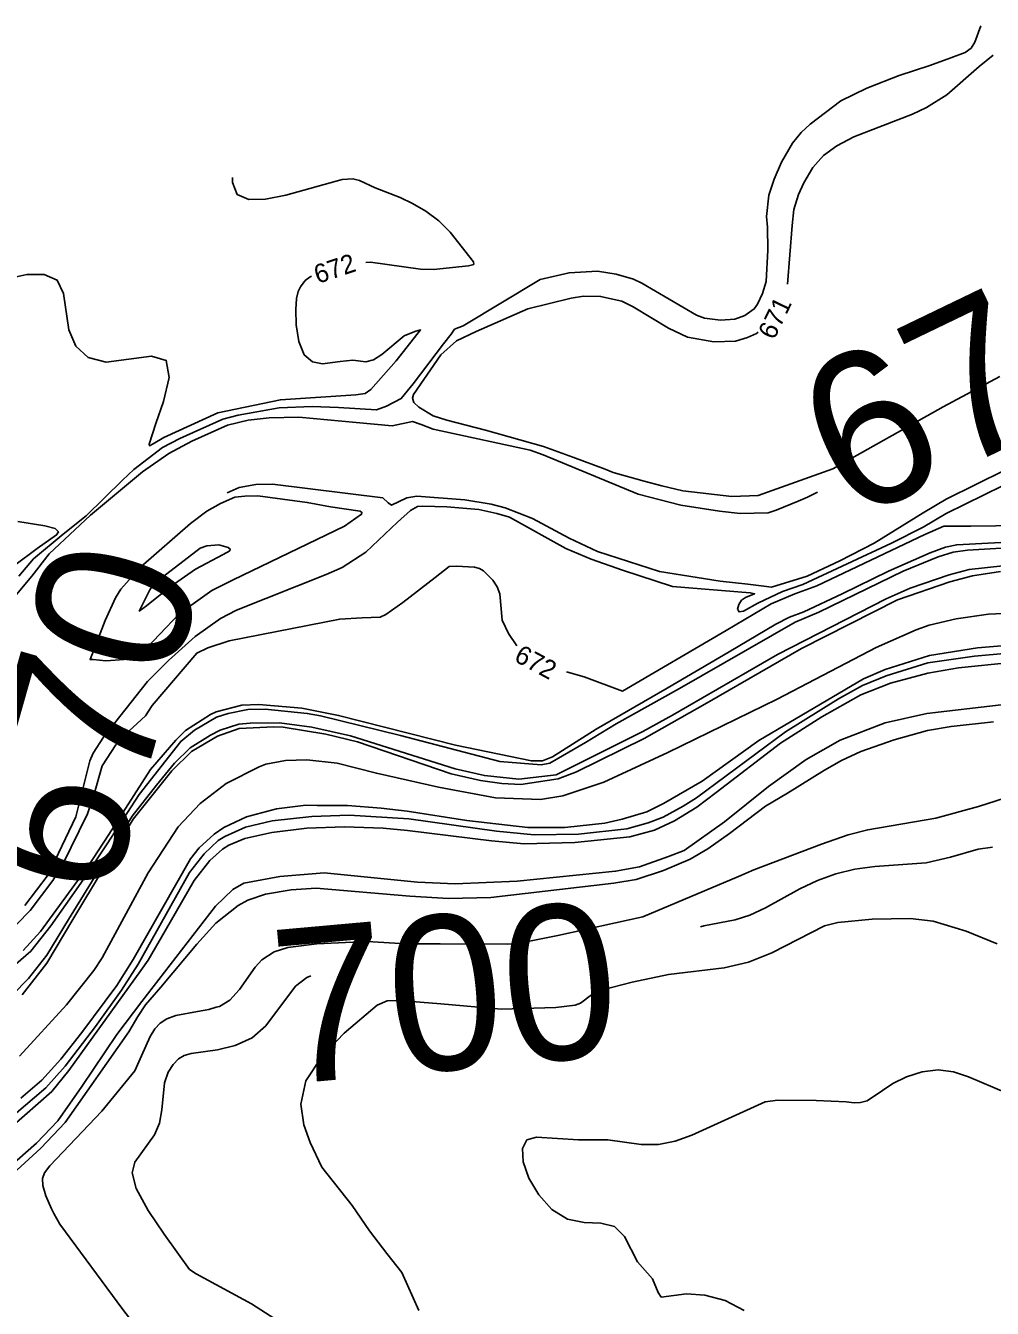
# Model space of a CAD drawing. Extents: x -291892836 to 2945206, y -477993085 to 1832792.
# Drawn here: x 1852164.7 to 1852371.2, y 545011.9 to 545285.8 of the extents above; entities that cross this region are included whole.
import ezdxf

# ---------------------------------------------------------------- set-up
doc = ezdxf.new("R2010")
doc.units = 0
for name, color, linetype in [('DT_X_Contour_Minor', 7, 'Continuous'), ('DT_X_Terrain_Ground_Line', 7, 'Continuous'), ('Level 19', 7, 'Continuous')]:
    doc.layers.add(name, color=color, linetype=linetype)

msp = doc.modelspace()

# ---------------------------------------------------------------- linework, layer by layer
at = {"layer": 'DT_X_Contour_Minor'}
for points in [[(1852308.03, 545224.01), (1852309.71, 545223.38), (1852313.17, 545222.96), (1852316.23, 545223.13), (1852318.38, 545223.96), (1852320.37, 545225.36), (1852321.09, 545226.37), (1852322.16, 545228.62), (1852322.94, 545231.21), (1852323.27, 545237.92), (1852323.2, 545242.78), (1852322.99, 545245.11), (1852323.5, 545249.66), (1852324.63, 545253.07), (1852326.17, 545256.67), (1852328.54, 545260.74), (1852330.38, 545262.99), (1852332.3, 545264.83), (1852338.84, 545269.8), (1852344.46, 545272.51), (1852351.33, 545275.16), (1852357.88, 545277.35), (1852362.39, 545278.98), (1852365.44, 545280.08), (1852366.7, 545281.01), (1852367.49, 545282.28), (1852368.79, 545285.83)], [(1852371.42, 545279.52), (1852368.4, 545277.12), (1852361.49, 545271.04), (1852357.17, 545268.34), (1852354.21, 545266.93), (1852341.68, 545262.08), (1852338.02, 545260.18), (1852335.16, 545258.09), (1852332.86, 545255.51), (1852330.97, 545252.29), (1852329.81, 545249.76), (1852328.84, 545246.6), (1852328.49, 545243.16), (1852327.49, 545230.65)], [(1852208.9, 545253.38), (1852208.88, 545252.31), (1852209.89, 545249.81), (1852212.37, 545248.72), (1852215.99, 545248.81), (1852220.28, 545249.67), (1852232.32, 545252.99), (1852234.63, 545253.13), (1852236.06, 545252.8), (1852239.37, 545251.22), (1852244.74, 545249.13), (1852247.39, 545247.85), (1852250.23, 545246.19), (1852252.98, 545244.14), (1852255.42, 545241.73), (1852260.42, 545235.38), (1852260.44, 545234.86), (1852259.29, 545234.58), (1852251.82, 545233.76), (1852249.04, 545233.85), (1852238.4, 545235.33), (1852237.42, 545235.29)], [(1852163.25, 545168.28), (1852166.38, 545171.96), (1852172.74, 545177.27), (1852177.65, 545181.16), (1852185.44, 545188.8), (1852187.83, 545191.08), (1852193.95, 545195.72), (1852197.62, 545197.68), (1852206.81, 545201.82), (1852210.13, 545202.66), (1852218.89, 545204.2), (1852225.9, 545204.53), (1852231.55, 545204.27), (1852239.7, 545203.79), (1852241.83, 545204.59), (1852244.95, 545206.21), (1852247.52, 545209.34), (1852253.95, 545217.86), (1852255.65, 545219.95), (1852256.36, 545221.02), (1852258.16, 545221.74), (1852274.63, 545231.63), (1852280.8, 545233.07), (1852286.9, 545233.38), (1852290.89, 545232.78), (1852294.58, 545231.68), (1852296.34, 545230.85), (1852308.03, 545224.01)], [(1852225.76, 545232.32), (1852225.48, 545232.22), (1852224.41, 545231.41), (1852223.43, 545230.07), (1852222.96, 545229.07), (1852222.59, 545227.56), (1852222.42, 545225.22), (1852222.54, 545221.93), (1852223.1, 545218.41), (1852224.25, 545215.55), (1852226.03, 545214.04), (1852228.15, 545213.61), (1852231.91, 545214.1), (1852234.62, 545214.42), (1852237.39, 545214.06), (1852239, 545214.44), (1852240.78, 545215.6), (1852245.59, 545219.58), (1852247.86, 545220.53), (1852249.08, 545220.88), (1852243.87, 545214.25), (1852238.47, 545208.13), (1852237.24, 545207.28), (1852235.27, 545206.97), (1852219.15, 545205.95), (1852205.79, 545203.13), (1852194.26, 545197.88), (1852191.96, 545196.53), (1852191.15, 545196.11), (1852191.1, 545196.49), (1852192.56, 545200.85), (1852194.19, 545205.61), (1852195.36, 545210.72), (1852194.77, 545214.34), (1852191.61, 545215.23), (1852181.95, 545214), (1852178.09, 545214.98), (1852175.44, 545217.42), (1852173.92, 545220.88), (1852172.8, 545228.65), (1852171.47, 545231.46), (1852168.67, 545232.72), (1852164.94, 545232.68), (1852161.12, 545231.82)], [(1852321.19, 545220.37), (1852320.85, 545220.11), (1852318.93, 545219.22), (1852316.35, 545218.46), (1852311.75, 545218.34), (1852306.08, 545219.32), (1852302.08, 545221.25), (1852294.52, 545225.81), (1852292.05, 545227), (1852287.56, 545228), (1852283.9, 545228.09), (1852281.27, 545227.63), (1852272.01, 545225.33), (1852260.93, 545220.55), (1852256.74, 545218.53), (1852253.42, 545215.52), (1852247.6, 545207.05), (1852247.39, 545206.31), (1852247.67, 545205.39), (1852248.69, 545204.35), (1852251.75, 545202.5), (1852254.71, 545201.59), (1852262.99, 545199.49), (1852275.38, 545195.97), (1852281.65, 545193.67), (1852288.53, 545191.11), (1852290.26, 545190.4), (1852296.85, 545188.54), (1852300.64, 545187.56), (1852305.13, 545186.5), (1852315.57, 545185.27), (1852321.2, 545185.53), (1852337.13, 545191.18), (1852360.7, 545204.43), (1852372.82, 545210.88)], [(1852160.18, 545161.3), (1852166.05, 545168.29), (1852169.73, 545173.06), (1852178.59, 545181.3), (1852189.67, 545190.54), (1852195.32, 545194.45), (1852200.2, 545197.14), (1852207.83, 545200.51), (1852212.24, 545201.57), (1852216.74, 545202.11), (1852223.11, 545202.25), (1852235.31, 545201.08), (1852243.02, 545200.39), (1852247.33, 545201.28), (1852249.23, 545200.65), (1852251.79, 545199.69), (1852272.52, 545195.2), (1852275.28, 545194.17), (1852295.57, 545185.79), (1852304.69, 545183.45), (1852312.93, 545182.18), (1852317.38, 545181.65), (1852323.32, 545181.79), (1852325.05, 545182.39), (1852329.75, 545184.27), (1852331.78, 545185.12), (1852333.85, 545186.21)], [(1852385.74, 545193.61), (1852361.38, 545181.64), (1852356.49, 545178.72), (1852349.72, 545175.33), (1852330.73, 545166.49), (1852326.4, 545165), (1852321.14, 545162.51), (1852318.06, 545160.79), (1852317.12, 545160.63), (1852316.82, 545161.21), (1852317.07, 545162.2), (1852317.68, 545163.14), (1852318.47, 545163.7), (1852320.43, 545164.51), (1852319.51, 545164.72), (1852302.89, 545166.08), (1852292.2, 545169.54), (1852285.54, 545171.88), (1852280.15, 545174.19), (1852268.08, 545180.85), (1852265.39, 545181.69), (1852261.52, 545182.52), (1852254.73, 545183.07), (1852249.59, 545183.25), (1852248.44, 545183.12), (1852246.92, 545182.3), (1852244.13, 545179.8), (1852237.41, 545173.42), (1852232.3, 545170.1), (1852228.92, 545168.64), (1852209.79, 545161.05), (1852206.34, 545159.25), (1852200.96, 545155.39), (1852195.23, 545150.26), (1852190.74, 545145.75), (1852181.35, 545133.88), (1852179.15, 545130.46), (1852178.41, 545128.82), (1852175.42, 545116.88), (1852169.52, 545104.49), (1852164.56, 545097.92)], [(1852380.41, 545194.13), (1852361.38, 545184.73), (1852356.43, 545181.78), (1852345.97, 545175.34), (1852338.68, 545171.54), (1852331.7, 545168.31), (1852324.08, 545165.93), (1852322.39, 545166.16), (1852318.98, 545166.59), (1852313.09, 545167.21), (1852300.16, 545169.28), (1852286.86, 545173.55), (1852280.84, 545176.39), (1852273.03, 545180.56), (1852267.17, 545182.89), (1852264.14, 545183.67), (1852258.57, 545184.59), (1852248.28, 545185.36), (1852246.15, 545185.01), (1852242.9, 545183.45), (1852242.15, 545183.94), (1852241.03, 545184.97), (1852217.48, 545187.89), (1852213.92, 545187.84), (1852210.3, 545187.19), (1852207.8, 545186.08)], [(1852232.83, 545178.95), (1852236.49, 545181.49), (1852236.54, 545181.9), (1852236.21, 545182.17), (1852229.85, 545183.06), (1852224.86, 545184.04), (1852214.35, 545185.41), (1852211.57, 545185.37), (1852209.4, 545185.15), (1852206.34, 545183.8), (1852203.41, 545182.19), (1852199.92, 545179.51), (1852189.3, 545170.28), (1852185.05, 545165.48), (1852183.92, 545163.68), (1852181.72, 545158.78), (1852178.48, 545150.45), (1852179.11, 545150.49), (1852181.83, 545150.22), (1852186.76, 545150.53), (1852187.36, 545150.49), (1852188.19, 545150.8), (1852189.46, 545151.79), (1852193.31, 545155.83), (1852197.48, 545160.22), (1852204.52, 545165.25), (1852209.04, 545167.48), (1852232.83, 545178.95)], [(1852163.08, 545179.97), (1852168.81, 545179.06), (1852171.01, 545178.47), (1852171.7, 545177.78), (1852171.32, 545177.09), (1852167.21, 545174.18), (1852162.41, 545170.64)], [(1852280.26, 545147.82), (1852284.03, 545146.77), (1852292.24, 545143.74), (1852314.34, 545156.65), (1852324, 545162.37), (1852329.02, 545164.48), (1852333.71, 545166.19), (1852356.83, 545177.18), (1852360.88, 545178.92), (1852366.61, 545178.99), (1852382.58, 545179.2)], [(1852385.12, 545176.1), (1852363.65, 545174.99), (1852361.2, 545174.45), (1852357.95, 545173.29), (1852349.04, 545169.33), (1852339.12, 545164.5), (1852331, 545160.63), (1852327.87, 545159.49), (1852324.96, 545158.01), (1852315, 545152.13), (1852301.79, 545144.39), (1852286.57, 545135.64), (1852277.28, 545129.69), (1852275.11, 545128.85), (1852272.75, 545128.81), (1852256.55, 545132.19), (1852231.58, 545138.53), (1852223.69, 545140.06), (1852214.51, 545140.85), (1852210.87, 545140.74), (1852205.39, 545139.28), (1852204.2, 545138.71), (1852198.86, 545135.3), (1852196.77, 545133.26), (1852191.41, 545126.98), (1852182.47, 545113.13), (1852177.96, 545106.13), (1852167.86, 545092.42), (1852164.18, 545088.37)], [(1852157.22, 545080.77), (1852165.85, 545088.2), (1852170.09, 545093.58), (1852176.5, 545102.71), (1852182.14, 545111.1), (1852188.95, 545121.65), (1852197.86, 545132.98), (1852200.76, 545135.37), (1852205.52, 545138.18), (1852208, 545138.95), (1852212.19, 545139.79), (1852215.88, 545139.89), (1852224.86, 545138.97), (1852227.73, 545138.42), (1852244.82, 545134.26), (1852266.03, 545128.73), (1852274.84, 545128.02), (1852276.67, 545128.33), (1852279.41, 545129.9), (1852284.29, 545132.75), (1852290.87, 545136.78), (1852304.42, 545144.29), (1852329.1, 545158.49), (1852334.18, 545160.58), (1852352.22, 545169.38), (1852359.63, 545172.4), (1852362.88, 545173.39), (1852365.95, 545173.83), (1852379.17, 545174.63)], [(1852192.13, 545166.64), (1852202.03, 545174.23), (1852203.43, 545174.79), (1852205.97, 545174.97), (1852207.95, 545174.43), (1852208.39, 545174.05), (1852208.31, 545173.69), (1852206.91, 545172.87), (1852201.03, 545169.79), (1852195.57, 545165.97), (1852190.53, 545161.97), (1852189, 545160.82), (1852191.25, 545165.39), (1852192.13, 545166.64)], [(1852162.82, 545093.99), (1852165.69, 545096.9), (1852170.49, 545103.31), (1852172.63, 545106.81), (1852177.95, 545117.52), (1852179.29, 545121.53), (1852181.09, 545127.79), (1852183.97, 545132.29), (1852185.87, 545134.41), (1852190.35, 545138.48), (1852191.72, 545140.69), (1852201.26, 545151.86), (1852203.66, 545152.95), (1852208.21, 545154.44), (1852231.81, 545159.12), (1852236.63, 545159.37), (1852240.42, 545159.49), (1852241.65, 545160.12), (1852245.29, 545162.62), (1852252.18, 545167.98), (1852255.2, 545170.31), (1852256.76, 545170.4), (1852260.6, 545170.19), (1852261.64, 545169.91), (1852262.53, 545169.4), (1852264.49, 545167.42), (1852265.44, 545166.01), (1852266.03, 545164.49), (1852266.52, 545158.88), (1852267.84, 545156.02), (1852269.64, 545153.4)], [(1852381.31, 545171.36), (1852366.32, 545169.7), (1852361.98, 545168.55), (1852353.68, 545165.68), (1852348.54, 545163.43), (1852325.35, 545151.58), (1852302.89, 545138.57), (1852296.6, 545135.09), (1852278.05, 545125.84), (1852270.11, 545124.91), (1852262.71, 545125.68), (1852256.5, 545127.12), (1852234.13, 545134.19), (1852225.84, 545136.02), (1852218.94, 545136.96), (1852212.71, 545136.9), (1852210.29, 545136.69), (1852206.29, 545135.39), (1852204.23, 545134.33), (1852199.86, 545131.63), (1852196.49, 545128.34), (1852192.69, 545123.62), (1852187.49, 545117), (1852173.85, 545094.93)], [(1852373, 545169.28), (1852366.98, 545168.37), (1852362.17, 545167.08), (1852350.97, 545163.19), (1852330.48, 545152.84), (1852310.3, 545141.24), (1852296.83, 545133.63), (1852282.37, 545126.5), (1852278.45, 545125.02), (1852270.54, 545123.76), (1852266.46, 545123.99), (1852261.89, 545124.62), (1852255.64, 545126.07), (1852235.64, 545132.93), (1852228.83, 545134.53), (1852219.73, 545136.02), (1852217.74, 545136.07), (1852210.33, 545135.74), (1852205.7, 545134.14), (1852200.17, 545130.87), (1852195.98, 545126.71), (1852187.69, 545116.41), (1852174.83, 545094.96), (1852169.25, 545085.61), (1852164, 545078.87)], [(1852383.05, 545160.7), (1852370.44, 545160.14), (1852363.53, 545159.19), (1852357.73, 545157.81), (1852354.93, 545156.79), (1852346.44, 545153.02)], [(1852163.69, 545056.82), (1852168.16, 545060.68), (1852172.22, 545065.17), (1852176.75, 545070.82), (1852184.17, 545080.86), (1852187.66, 545086.42), (1852199.91, 545107.89), (1852201.79, 545110.24), (1852204.99, 545113.18), (1852207.05, 545114.59), (1852211.88, 545116.88), (1852218.3, 545118.62), (1852224.59, 545119.35), (1852226.99, 545119.28), (1852233.44, 545119.33), (1852240.67, 545118.72), (1852246.24, 545118.11), (1852258.98, 545116.13), (1852271.98, 545114.61), (1852279.87, 545114.64), (1852288.44, 545115.56), (1852292.14, 545116.39), (1852297.4, 545117.94), (1852301.01, 545119.73), (1852309.23, 545124.52), (1852321.35, 545133.2), (1852343.69, 545146.35), (1852348.35, 545148.33), (1852357.82, 545151.33), (1852368.08, 545152.98), (1852378.42, 545153.81)], [(1852155.39, 545047.51), (1852169.05, 545059), (1852173.16, 545063.67), (1852179.62, 545072.12), (1852185.21, 545079.87), (1852188.74, 545085.42), (1852199.7, 545105.01), (1852202.83, 545109.02), (1852205.87, 545111.8), (1852207.27, 545112.72), (1852211.7, 545114.67), (1852217.38, 545116.03), (1852225.86, 545116.96), (1852233.8, 545117.27), (1852246.6, 545116.44), (1852265.34, 545113.85), (1852273.33, 545113.04), (1852282.85, 545113.21), (1852293.15, 545114.35), (1852297.72, 545115.57), (1852300.93, 545116.84), (1852305.22, 545119.17), (1852308.06, 545120.97), (1852327.02, 545135.02), (1852338.37, 545142.09), (1852343.49, 545144.95), (1852348.54, 545147.02), (1852357.47, 545149.78), (1852367.4, 545151.18)], [(1852346.44, 545153.02), (1852325.27, 545141.99), (1852301.94, 545130.61), (1852288.25, 545124.32), (1852279.49, 545121.35), (1852274.73, 545120.57), (1852265.1, 545120.92), (1852252.94, 545123.2), (1852239.65, 545126.2), (1852231.26, 545128.33), (1852224.8, 545129.07), (1852220.2, 545128.9), (1852216.02, 545128.14), (1852214.58, 545127.56), (1852207.55, 545124.01), (1852202, 545119.74), (1852197.32, 545114.74), (1852190.88, 545104.9), (1852181.08, 545086.77), (1852179.3, 545084.04), (1852173.41, 545076.71), (1852163.43, 545065.75)], [(1852367.4, 545151.18), (1852387.23, 545152.95)], [(1852161.53, 545050.56), (1852170.28, 545058.24), (1852173.91, 545062.7), (1852189.33, 545084.05), (1852190.87, 545086.26), (1852194.5, 545092.51), (1852200.71, 545103.29), (1852204.08, 545107.58), (1852206.76, 545110.01), (1852208.12, 545110.82), (1852211.53, 545112.24), (1852217.3, 545113.53), (1852224.76, 545114.5), (1852232.81, 545114.78), (1852241.09, 545114.5), (1852246.3, 545113.99), (1852264.22, 545111.73), (1852271.23, 545111.11), (1852282.06, 545111.39), (1852293.77, 545112.65), (1852299.03, 545114.03), (1852303.35, 545116.03), (1852308.13, 545118.92), (1852312.21, 545122.11), (1852325.95, 545132.6), (1852334.78, 545138.24), (1852343.16, 545142.93), (1852349.47, 545145.42), (1852357.49, 545147.57), (1852364, 545148.67), (1852375.21, 545149.82)], [(1852373.1, 545140.81), (1852357.23, 545138.92), (1852348.32, 545136.99), (1852338.73, 545133.28), (1852331.43, 545129.16), (1852323.41, 545123.37), (1852314.04, 545115.8), (1852305.37, 545109.69), (1852302.06, 545108.39), (1852295.89, 545106.18), (1852290.73, 545105.26), (1852269.73, 545103.13), (1852256.51, 545102.58), (1852248.43, 545102.91), (1852228.52, 545104.96), (1852219.03, 545104.17), (1852211.32, 545102.75), (1852209, 545101.35), (1852205.3, 545097.83), (1852189.52, 545077.46), (1852184.17, 545070.43), (1852176.74, 545059.33), (1852171.59, 545051.94), (1852167.05, 545047.2), (1852153.94, 545035.72)], [(1852371.47, 545137.17), (1852362.42, 545136.2), (1852357.37, 545135.29), (1852350.24, 545133.34), (1852343.15, 545130.82), (1852339.01, 545128.95), (1852335.36, 545126.85), (1852327.48, 545121.93), (1852322.79, 545119.13), (1852315.12, 545113.3), (1852310.49, 545110.02), (1852306.65, 545107.82), (1852301.01, 545105.46), (1852295.16, 545103.49), (1852290.37, 545102.7), (1852264.11, 545099.69), (1852255.02, 545099.48), (1852246.79, 545099.92), (1852226.77, 545101.62), (1852221.42, 545101.28), (1852215.96, 545100.35), (1852212.2, 545099.11), (1852210.11, 545097.95), (1852205.34, 545094.2), (1852201.32, 545089.69), (1852193.62, 545080.54), (1852190.32, 545076.75), (1852188.67, 545074.26), (1852186.75, 545070.98), (1852173.19, 545051.63), (1852167.94, 545046.16), (1852157.61, 545036.71)], [(1852317.03, 545104.18), (1852320.28, 545105.55), (1852334.72, 545111.08), (1852340.44, 545113.02), (1852344.61, 545114.13), (1852359.17, 545116.57), (1852368.3, 545119.09), (1852375.83, 545121.52), (1852378.47, 545122.1), (1852380.96, 545122.23), (1852388.46, 545121.51), (1852398.81, 545120.13)], [(1852308.88, 545093.41), (1852309.59, 545093.61), (1852316.26, 545094.89), (1852319.4, 545095.86), (1852322.79, 545097.47), (1852330.14, 545101.53), (1852333.92, 545103.31), (1852337.81, 545104.72), (1852341.88, 545105.71), (1852346.15, 545106.28), (1852357.11, 545107.09), (1852362.33, 545108.25), (1852368.22, 545109.96), (1852371.29, 545110.38)], [(1852253.28, 545089.75), (1852267.64, 545089.7), (1852270.2, 545089.94), (1852278.38, 545091.53), (1852296.6, 545095.52), (1852317.03, 545104.18)], [(1852173.85, 545094.93), (1852169.26, 545087.38), (1852165.33, 545082.38), (1852151.49, 545068.33), (1852145.64, 545064.36), (1852136.82, 545058.32), (1852133.54, 545055.52), (1852124.85, 545049.82), (1852122.49, 545048.33), (1852114.31, 545039.93), (1852112.41, 545036.96), (1852111.09, 545034.12), (1852109.31, 545028.31), (1852108.47, 545024.94), (1852108.32, 545021.75), (1852108.76, 545018.8), (1852109.97, 545014.98), (1852112.59, 545009.84)], [(1852248.74, 545011.5), (1852245.08, 545019.58), (1852241.88, 545023.66), (1852238.19, 545028.5), (1852234.5, 545033.89), (1852228.01, 545042.07), (1852225.53, 545047.33), (1852224.14, 545051.08), (1852223.47, 545055.54), (1852224.57, 545060.53), (1852228.04, 545065.79), (1852232.73, 545070.69), (1852239.84, 545076.7), (1852241.94, 545077.59), (1852244.58, 545077.68), (1852253.38, 545076.96), (1852266.27, 545075.82), (1852277.96, 545076.2), (1852282.12, 545076.65), (1852283.23, 545077.13), (1852285.6, 545078.85), (1852287.7, 545079.85), (1852294.26, 545081.58), (1852302.08, 545083.24), (1852313.95, 545084.62), (1852319.16, 545085.86), (1852324.1, 545087.87), (1852335.39, 545093.58), (1852338.25, 545094.31), (1852345.55, 545095.01), (1852353.68, 545095.2), (1852358.62, 545094.64), (1852365.67, 545092.47), (1852372.3, 545089.78)], [(1852210.41, 545080.05), (1852213.73, 545084.77), (1852215.19, 545086.37), (1852217.78, 545088.03), (1852220.73, 545089.01), (1852226.93, 545089.75), (1852237.7, 545090.27), (1852243.59, 545089.94), (1852246.75, 545089.77), (1852253.28, 545089.75)], [(1852217.94, 545009.66), (1852212.95, 545012.91), (1852201.16, 545019.27), (1852199.75, 545020.23), (1852194.3, 545027.76), (1852190.91, 545032.83), (1852188.35, 545037.51), (1852187.5, 545040.85), (1852188.04, 545043.13), (1852192.26, 545048.95), (1852193.29, 545051.44), (1852193.79, 545054.31), (1852194.39, 545060.08), (1852195.16, 545062.33), (1852196.23, 545064.02), (1852197.4, 545065.2), (1852198.59, 545065.91), (1852200.11, 545066.33), (1852205.67, 545067.13), (1852209.46, 545068.04), (1852213.08, 545069.7), (1852216, 545072.27), (1852222.39, 545080.76), (1852224.79, 545082.61), (1852225.62, 545082.95)], [(1852205.44, 545076.21), (1852206.16, 545076.42), (1852208.34, 545077.76), (1852210.32, 545079.92), (1852210.41, 545080.05)], [(1852170.75, 545032.2), (1852170.22, 545033.19), (1852169.05, 545035.98), (1852168.42, 545038.15), (1852168.28, 545039.66), (1852168.71, 545040.9), (1852169.85, 545042.33), (1852180.97, 545054.01), (1852188.03, 545062.66), (1852189.46, 545065.87), (1852191.35, 545069.97), (1852192.34, 545071.61), (1852193.46, 545072.86), (1852194.9, 545073.78), (1852196.8, 545074.46), (1852201.43, 545075.35), (1852203.83, 545075.74), (1852205.44, 545076.21)], [(1852318.22, 545011.48), (1852314.18, 545013.62), (1852309.8, 545014.76), (1852305.93, 545015.05), (1852300.5, 545014.35), (1852299.84, 545015.3), (1852298.65, 545018.2), (1852295.43, 545021.84), (1852292.68, 545027.28), (1852290.54, 545029.39), (1852287.57, 545030.13), (1852284.07, 545030.29), (1852280.47, 545030.98), (1852277.14, 545033.05), (1852274.32, 545036.18), (1852272.23, 545039.75), (1852271.03, 545043.18), (1852270.86, 545046.04), (1852271.79, 545047.89), (1852273.85, 545048.51), (1852282.84, 545047.94), (1852289.12, 545047.92), (1852296.21, 545046.95), (1852299.89, 545046.89), (1852303.51, 545047.62), (1852307.03, 545048.93), (1852322.72, 545056.01), (1852325.41, 545056.38), (1852333.62, 545056.33), (1852340, 545056.01), (1852341.75, 545055.81), (1852343.06, 545055.86), (1852344.52, 545056.27), (1852347.75, 545058.48), (1852349.98, 545059.95), (1852352.88, 545061.37), (1852356.22, 545062.46), (1852359.66, 545062.89), (1852362.96, 545062.46), (1852366.17, 545061.37), (1852382.27, 545054.54)], [(1852214.38, 544973.71), (1852214.04, 544975.4), (1852213.18, 544977.82), (1852211.65, 544980.48), (1852207.06, 544986.4), (1852198.88, 544995.84), (1852191.2, 545004.25), (1852185.5, 545011.67), (1852172, 545029.89), (1852170.75, 545032.2)]]:
    msp.add_lwpolyline(points, dxfattribs=at)

# ---------------------------------------------------------------- texts
at = {"layer": 'DT_X_Terrain_Ground_Line'}
for s, rotation, p in [('670', 25.724, (1852341.01, 545179.68)), ('670', 74.1812, (1852182.69, 545098.15)), ('700', 5.1051, (1852219.1, 545059.67))]:
    msp.add_text(s, height=33, rotation=rotation, dxfattribs=at).set_placement(p)
at = {"layer": 'Level 19'}
for s, rotation, p in [('672', 18.5352, (1852227.13, 545230.66)), ('671', 64.1827, (1852324.61, 545218.56)), ('672', 331.7827, (1852268.83, 545150.27))]:
    msp.add_text(s, height=4, rotation=rotation, dxfattribs=at).set_placement(p)

doc.saveas('drawing.dxf')
